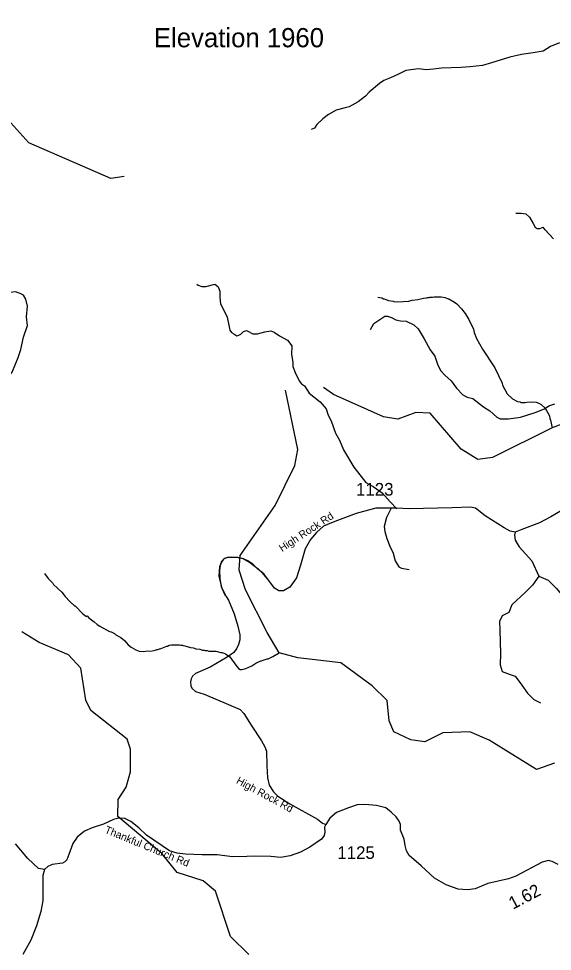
# Model space of a CAD drawing. Extents: x 1248089 to 1457196, y 820910 to 988753.
# Drawn here: x 1313599 to 1318874, y 844107 to 853327 of the extents above; entities that cross this region are included whole.
import ezdxf

# ---------------------------------------------------------------- set-up
doc = ezdxf.new("R2010")
doc.units = 0
for name, color, linetype in [('Exist Geographical Mountain Summit Elevation Number Label', 7, 'Continuous'), ('Exist Hydrographic Creek Single Shore', 7, 'Continuous'), ('Exist Hydrographic Misc Water Feature', 7, 'Continuous'), ('Exist Road Non-System Type 51', 7, 'Continuous'), ('Exist Road Secondary Type 41 Attributed', 7, 'Continuous'), ('Exist Road Secondary Type 51 Attributed', 7, 'Continuous'), ('Exist Road Secondary Type 51 Label', 7, 'Continuous'), ('Prop GRAU CAT1 Cell', 7, 'Continuous'), ('Prop Lane Lines', 7, 'Continuous')]:
    doc.layers.add(name, color=color, linetype=linetype)

msp = doc.modelspace()

# ---------------------------------------------------------------- linework, layer by layer
at = {"layer": 'Exist Hydrographic Creek Single Shore'}
for points in [[(1315778.2, 847877.4), (1315789.9, 848021.8), (1316134.9, 848513.9), (1316327.9, 848910.4), (1316356.9, 849067.5), (1316236.9, 849654.2)], [(1318894, 845966.9), (1318717.9, 845904.7), (1318249, 846196.5), (1318058.9, 846275.8), (1317791.9, 846268), (1317615, 846179.7), (1317474, 846198.9), (1317308.9, 846277.7), (1317260.9, 846387), (1317240.9, 846587.7), (1317093.9, 846731.7), (1316783, 846958), (1316358.9, 847009.2), (1316173.4, 847057.2), (1316055.8, 847258.2), (1315840.9, 847679.4), (1315777.9, 847874.3), (1315778.2, 847877.4)]]:
    msp.add_lwpolyline(points, dxfattribs=at)
at = {"layer": 'Exist Hydrographic Misc Water Feature'}
for points in [[(1314642.8, 851767.5), (1314508.8, 851747.2), (1313700.7, 852098.3), (1313521.8, 852295.6), (1313311.7, 852624.8), (1313193.7, 852886.5), (1313162.8, 853011.8), (1313057.8, 853138.7), (1312917.7, 853210.5), (1312750.7, 853213.8), (1312574.8, 853158.2), (1312391.8, 853188.1), (1312265.8, 853174.3), (1312072.7, 853106), (1311491.7, 853226), (1311190.7, 853199.2), (1310777.7, 853351.9)], [(1317148.3, 850573.2), (1317188.1, 850566.3), (1317203.9, 850557.9), (1317211.9, 850557.7), (1317227.8, 850549.4), (1317255.6, 850540.7), (1317299.4, 850535.7), (1317307.3, 850531.5), (1317343.3, 850528.7), (1317455.5, 850536), (1317487.6, 850543.3), (1317543.8, 850549.9), (1317600.1, 850564.7), (1317632.2, 850567.9), (1317640.2, 850571.7), (1317656.2, 850571.3), (1317664.3, 850575.1), (1317688.3, 850574.5), (1317704.4, 850578.2), (1317774.4, 850576.5), (1317816.3, 850569.6), (1317844, 850558.9), (1317851.9, 850558.8), (1317907.2, 850525.4), (1317928.8, 850508.9), (1317975.8, 850459.9), (1318012.7, 850411), (1318047.4, 850354.2), (1318093.2, 850257.1), (1318100.5, 850225), (1318123.1, 850164.4), (1318184.7, 850059), (1318304.6, 849876.2), (1318377.1, 849722.6), (1318382.7, 849704.5), (1318428.8, 849617.4), (1318481.7, 849568.2), (1318529, 849543), (1318557, 849538.4), (1318564.9, 849534.2), (1318604.9, 849533.2), (1318621, 849536.9), (1318669, 849537.8), (1318714.9, 849534.7), (1318740.7, 849526.1), (1318762.5, 849513.6), (1318801.6, 849476.6), (1318830.6, 849432), (1318845.8, 849399.7), (1318849.3, 849375.6), (1318856.9, 849359.4), (1318872.8, 849282.2)], [(1319089.9, 849363.9), (1318872.8, 849282.2), (1318280.9, 848989.5), (1318138.9, 848969.3), (1317973.9, 849071.1), (1317665.9, 849428.6), (1317523.9, 849434.7), (1317347.9, 849369.3), (1317205.9, 849391.9), (1316710.9, 849611.9), (1316612.9, 849679.5)], [(1313854.5, 847841.3), (1313889.5, 847794.5), (1313936.3, 847745.4), (1313944.1, 847733.2), (1314024.4, 847657.3), (1314057.4, 847614.6), (1314104.4, 847565.5), (1314151.4, 847524.4), (1314157.4, 847522.2), (1314233.6, 847442.5), (1314268.9, 847415.7), (1314275.1, 847423.5), (1314292.7, 847405.1), (1314345.8, 847365.8), (1314375.2, 847339.2), (1314402.8, 847320.5), (1314497.7, 847270.3), (1314513.5, 847265.9), (1314545.2, 847249.2), (1314560.9, 847236.9), (1314608.3, 847209.7), (1314643.7, 847180.9), (1314682.7, 847138), (1314710.1, 847113.4), (1314757.6, 847088.3), (1314789.2, 847075.5), (1314837.2, 847070.4), (1314853.2, 847074), (1314917.3, 847076.5), (1314949.5, 847083.7), (1314965.7, 847091.4), (1314973.7, 847091.2), (1314989.9, 847098.8), (1314997.9, 847098.6), (1315062.5, 847125.1), (1315070.5, 847124.9), (1315086.6, 847132.5), (1315110.8, 847138), (1315188.8, 847138.1), (1315202.6, 847133.8), (1315218.6, 847133.4), (1315226.5, 847129.3), (1315242.5, 847128.9), (1315298.2, 847111.6), (1315326.1, 847106.9), (1315349.9, 847098.4), (1315389.7, 847093.4), (1315417.5, 847084.8), (1315433.5, 847084.4), (1315441.4, 847080.2), (1315463.5, 847079.7), (1315477.4, 847075.4), (1315549.3, 847073.7), (1315597, 847060.6), (1315611, 847060.3), (1315644.8, 847049.4), (1315686, 847018.5), (1315746.2, 846935.1), (1315773.5, 846902.5), (1315789.3, 846894.1), (1315805.3, 846893.7), (1315845.5, 846902.8), (1315902.1, 846929.4), (1315942.7, 846956.5), (1315991.3, 846979.4), (1315999.3, 846979.2), (1316015.4, 846986.8), (1316055.6, 846997.8), (1316063.6, 846997.7), (1316112.1, 847020.5), (1316173.4, 847057.2)], [(1315872.9, 844077.5), (1315693.9, 844255.2), (1315546, 844701.3), (1315424, 844805.5), (1315166.9, 844886.2), (1315013, 845073.1), (1314578.9, 845439.6), (1314582.9, 845607), (1314660.9, 845730.1), (1314705.9, 845880.2), (1314702.9, 846106.8), (1314671.8, 846205.9), (1314311.9, 846488.9), (1314263.9, 846591.7), (1314212.8, 846907.8), (1314090.8, 847038.3), (1313801.9, 847159), (1313629.9, 847264.2)]]:
    msp.add_lwpolyline(points, dxfattribs=at)
at = {"layer": 'Exist Road Non-System Type 51'}
for points in [[(1318946.2, 853087.4), (1318855, 853052.5), (1318782.5, 853006.8), (1318683.2, 852988), (1318567.8, 852971.9), (1318452.4, 852947.7), (1318272.5, 852891.3), (1318184, 852864.5), (1318057.8, 852851.1), (1317971.9, 852845.7), (1317778.7, 852837.6), (1317698.1, 852826.9), (1317625.7, 852821.5), (1317550.5, 852829.6), (1317427, 852813.4), (1317351.9, 852778.5), (1317274.1, 852743.6), (1317206.9, 852716.7), (1317166.7, 852684.5), (1317064.7, 852601.2), (1317027.1, 852561), (1316954.6, 852504.5), (1316866.1, 852456.2), (1316825.8, 852445.5), (1316737.2, 852424), (1316662.1, 852381), (1316605.7, 852338), (1316546.7, 852281.6), (1316522.5, 852244), (1316490.3, 852230.6)], [(1318513.2, 851404), (1318564.9, 851404), (1318611.4, 851396.2), (1318647.6, 851365.2), (1318683.7, 851303.1), (1318704.4, 851264.4), (1318725.1, 851251.4), (1318750.9, 851254), (1318781.9, 851266.9)], [(1318885, 851149.1), (1318802.4, 851239.6), (1318781.9, 851266.9)], [(1313446.6, 849553.3), (1313464.3, 849634.7), (1313474.9, 849762.2), (1313535.1, 849833), (1313595.2, 849978.1), (1313620, 850056), (1313648.3, 850179.9), (1313687.2, 850293.2), (1313676.6, 850378.2), (1313687.2, 850484.4), (1313669.5, 850555.2), (1313648.3, 850594.1), (1313612.9, 850611.8), (1313566.9, 850626), (1313492.6, 850615.4), (1313425.4, 850583.5), (1313379.4, 850572.9), (1313326.4, 850601.2), (1313283.9, 850615.4), (1313191.9, 850615.4), (1313068.1, 850657.8), (1312884.1, 850749.9), (1312749.7, 850880.9)], [(1315358.7, 850703.3), (1315374.5, 850691), (1315410.2, 850678.3), (1315450.3, 850679.4), (1315538.8, 850701.7), (1315552.6, 850693.4), (1315572.3, 850677), (1315587.5, 850634.7), (1315586.4, 850580.7), (1315591.5, 850536.5), (1315594.9, 850506.4), (1315625.7, 850445.8), (1315660.3, 850377.1), (1315680.4, 850280.6), (1315687.8, 850248.4), (1315701.3, 850226.1), (1315725.1, 850211.7), (1315754.7, 850193.1), (1315774.8, 850196.7), (1315795, 850208.3), (1315821.6, 850233.7), (1315849.8, 850243.2), (1315865.7, 850236.9), (1315913.1, 850209.9), (1315959.2, 850213), (1316033.6, 850231.5), (1316091.9, 850242.3), (1316123.6, 850227.7), (1316176.9, 850190.6), (1316256.1, 850149), (1316299, 850094.1), (1316297.2, 850006.8), (1316309.6, 849930), (1316309.6, 849887.4), (1316333.2, 849828.6), (1316370.2, 849746.8), (1316393.8, 849717.3), (1316424.2, 849697.7), (1316471.4, 849625.7), (1316579.3, 849540.7), (1316640, 849468.7), (1316656.8, 849406.5), (1316686.3, 849349.9), (1316730.9, 849228.3), (1316771.5, 849159.5), (1316808.5, 849066.3), (1316912.5, 848892), (1317031.6, 848743.3), (1317101.9, 848703.2), (1317192.4, 848639.3), (1317270.4, 848549.4), (1317337.9, 848480.7)], [(1317077.2, 850253.8), (1317110.6, 850312.9), (1317218.4, 850384.8), (1317244, 850384.8), (1317285.1, 850374.5), (1317326.1, 850348.8), (1317372.3, 850338.5), (1317428.8, 850336), (1317505.7, 850300), (1317546.8, 850261.5), (1317608.4, 850161.4), (1317667.4, 850053.5), (1317713.6, 849991.9), (1317741.8, 849902), (1317772.6, 849845.5), (1317811.1, 849804.5), (1317875.2, 849745.4), (1317926.5, 849673.5), (1317989.8, 849608.5), (1318030.9, 849585.3), (1318087.3, 849572.5), (1318195.1, 849490.3), (1318256.7, 849449.3), (1318326, 849387.6), (1318356.8, 849372.2), (1318441.4, 849372.2), (1318559.5, 849387.6), (1318705.7, 849433.9), (1318795.5, 849469.8), (1318839.1, 849500.6), (1318898.2, 849518.6)], [(1317277.2, 848480.7), (1317233.3, 848395.7), (1317213.1, 848307.3), (1317219.9, 848258.3), (1317236.7, 848189.6), (1317267.1, 848111), (1317300.8, 848042.3), (1317321, 847967.1), (1317341.2, 847934.4), (1317358.1, 847908.2), (1317381.7, 847895.1), (1317459.2, 847882)], [(1318506.2, 848251.5), (1318498.6, 848219.7), (1318505.5, 848171.9), (1318546.4, 848107), (1318672.7, 847967), (1318740.9, 847816.8)], [(1315642, 847620.3), (1315611.7, 847695.6), (1315581.3, 847816.6), (1315588.1, 847911.5), (1315608.3, 847963.8), (1315635.3, 847993.3), (1315669, 848003.1), (1315753.3, 848003.1), (1315817.3, 847990), (1315881.4, 847954), (1315965, 847889), (1316002.7, 847853.3), (1316055.7, 847788.3)], [(1318740.9, 847816.8), (1318679.5, 847728), (1318607.8, 847656.3), (1318474.8, 847533.3), (1318444, 847458.2), (1318379.2, 847424.1), (1318351.9, 847369.4), (1318355.3, 847280.7), (1318362.2, 847051.9), (1318358.7, 846939.2), (1318379.2, 846874.3), (1318457.7, 846843.6), (1318505.5, 846826.5), (1318573.7, 846737.7), (1318628.3, 846659.2), (1318689.7, 846597.7), (1318758, 846563.6)], [(1318740.9, 847816.8), (1318833, 847775.8), (1318914.9, 847693.8), (1318976.4, 847618.7), (1319007.1, 847598.2), (1319071.9, 847560.7), (1319228.9, 847475.3), (1319310.7, 847437.7), (1319338, 847420.7), (1319358.5, 847321.6), (1319385.8, 847270.4), (1319440.4, 847198.7), (1319474.5, 847130.4), (1319525.7, 847079.2), (1319675.9, 847000.7), (1319819.2, 846949.4), (1319924.9, 846922.1), (1320030.7, 846915.3), (1320122.9, 846939.2), (1320211.6, 846963.1), (1320334.4, 846959.7), (1320433.4, 846942.6), (1320535.7, 846932.4), (1320586.9, 846956.3)], [(1313853.4, 844914.8), (1313793.4, 844925.2), (1313690.5, 845026.3), (1313567.8, 845170.8)]]:
    msp.add_lwpolyline(points, dxfattribs=at)
at = {"layer": 'Exist Road Secondary Type 41 Attributed'}
msp.add_lwpolyline([(1316634.5, 845362.3), (1316621.4, 845333.6), (1316624.8, 845284.5), (1316618.1, 845251.8), (1316591.1, 845215.8), (1316478.1, 845137.3), (1316383.7, 845088.2), (1316282.6, 845052.2), (1316188.2, 845035.9), (1316090.4, 845045.7), (1315932, 845049), (1315853.2, 845043.9), (1315711.1, 845042.6), (1315560.8, 845062.5), (1315444.8, 845062), (1315412.7, 845063)], dxfattribs=at)
at = {"layer": 'Exist Road Secondary Type 51 Attributed'}
for points in [[(1318970, 848467.9), (1318859.5, 848403), (1318746.5, 848342.9), (1318571.1, 848278), (1318506.2, 848251.5), (1318455.8, 848261.1), (1318398.1, 848292.4), (1318210.6, 848412.6), (1318114.5, 848487.2), (1318066.5, 848499.2), (1317883.8, 848492), (1317458.5, 848480), (1317332.8, 848487.1), (1317222.3, 848489.5), (1317128.6, 848487.1), (1317092.5, 848479.9), (1316933.9, 848434.2), (1316724.9, 848357.3), (1316611.9, 848309.2), (1316542.2, 848246.6), (1316484.5, 848176.9), (1316431.7, 848085.5), (1316383.6, 847924.4), (1316345.2, 847799.3), (1316280.3, 847707.9), (1316215.4, 847671.8), (1316172.1, 847669.4), (1316126.5, 847695.9), (1316071.2, 847772.9), (1316023.2, 847837.8), (1315963.8, 847885)], [(1315963.8, 847885), (1315913.3, 847935.6), (1315862.8, 847966.6), (1315821.4, 847987.3), (1315766.3, 847999.9), (1315706.6, 848003.4), (1315659.5, 848001.1), (1315623.9, 847982.7), (1315603.3, 847952.8), (1315591.8, 847922.9), (1315584.9, 847870.1), (1315588.4, 847791.9), (1315602.1, 847711.5), (1315649.2, 847613.8), (1315672.4, 847577.8), (1315729.8, 847444.5), (1315766.5, 847321.5), (1315783.7, 847234.8), (1315783.7, 847186.5), (1315773.4, 847140.6), (1315755, 847102.7), (1315725.2, 847061.3), (1315659.7, 847016.5), (1315493.2, 846916.5), (1315345.5, 846852.7), (1315317.9, 846828.6), (1315305.3, 846801), (1315296.1, 846770), (1315300.7, 846732), (1315311.1, 846707.9), (1315346.6, 846676.9), (1315431.6, 846648.2), (1315671.6, 846545.9), (1315787.1, 846498.2), (1315825, 846459.1), (1315897.4, 846343.1), (1316000.6, 846188.4), (1316031.6, 846129.8), (1316048.8, 846087.2), (1316053.4, 845941), (1316058, 845822.6), (1316075.2, 845750.2), (1316116.6, 845684.8), (1316161.3, 845639.9), (1316279.6, 845566.4), (1316551.3, 845413.3), (1316603, 845375.4), (1316634.5, 845362.3)], [(1318932.5, 844965.7), (1318873, 844997), (1318837.3, 845004.4), (1318773.4, 844988), (1318512.5, 844849.7), (1318441.1, 844822.9), (1318235.3, 844776.5), (1318110.4, 844724.5), (1318036.1, 844714), (1317942.4, 844721.5), (1317824.9, 844766.1), (1317708.9, 844830.1), (1317578, 844952.2), (1317459, 845056.4), (1317432.3, 845099.5), (1317420.4, 845154.6), (1317409.3, 845214.9), (1317372.1, 845305.7), (1317373.6, 845362.3), (1317360.2, 845393.5), (1317329, 845438.2), (1317281.4, 845484.3), (1317227.8, 845526), (1317137.1, 845548.3), (1317021.1, 845557.3), (1316945.3, 845554.3), (1316860.5, 845527.5), (1316740.1, 845478.4), (1316674.6, 845424.8), (1316634.5, 845362.3)], [(1315412.7, 845063), (1315246.5, 845067.7), (1315166.6, 845078.4), (1315088.3, 845099.6), (1314863.2, 845255.1), (1314785.7, 845327), (1314708.1, 845392.5), (1314647.4, 845421.9), (1314590.1, 845425.2), (1314536.2, 845412.1), (1314436.7, 845363), (1314325.4, 845327), (1314251.3, 845294.3), (1314177.1, 845235.4), (1314133.3, 845173.3), (1314096.2, 845065.3), (1314076, 845013), (1314056.4, 844991.6), (1314032.1, 844980.3), (1313931, 844967.2), (1313887.2, 844947.5), (1313853.4, 844914.8), (1313836.6, 844855.9), (1313838.5, 844609.4), (1313818.5, 844502.3), (1313774.6, 844360), (1313719.7, 844218.4), (1313638.8, 844077.7)]]:
    msp.add_lwpolyline(points, dxfattribs=at)

# ---------------------------------------------------------------- texts
at = {"layer": 'Exist Geographical Mountain Summit Elevation Number Label'}
msp.add_text('Elevation 1960', height=190, dxfattribs=at).set_placement((1314936.1, 853044.1))
at = {"layer": 'Exist Road Secondary Type 51 Label'}
for s, rotation, p in [('High Rock Rd', 33.29074, (1316202.2, 848053.2)), ('High Rock Rd', 331.52217, (1315742.8, 845772.3)), ('Thankful Church Rd', 337.60712, (1314442.6, 845281.2))]:
    msp.add_text(s, height=75, rotation=rotation, dxfattribs=at).set_placement(p)
at = {"layer": 'Prop GRAU CAT1 Cell'}
msp.add_text('1.62', height=125, rotation=27.93484, dxfattribs=at).set_placement((1318484.4, 844517.7))
at = {"layer": 'Prop Lane Lines'}
for s, p in [('1123', (1316932.5, 848612.3)), ('1125', (1316748, 845020.9))]:
    msp.add_text(s, height=125, dxfattribs=at).set_placement(p)

doc.saveas('drawing.dxf')
